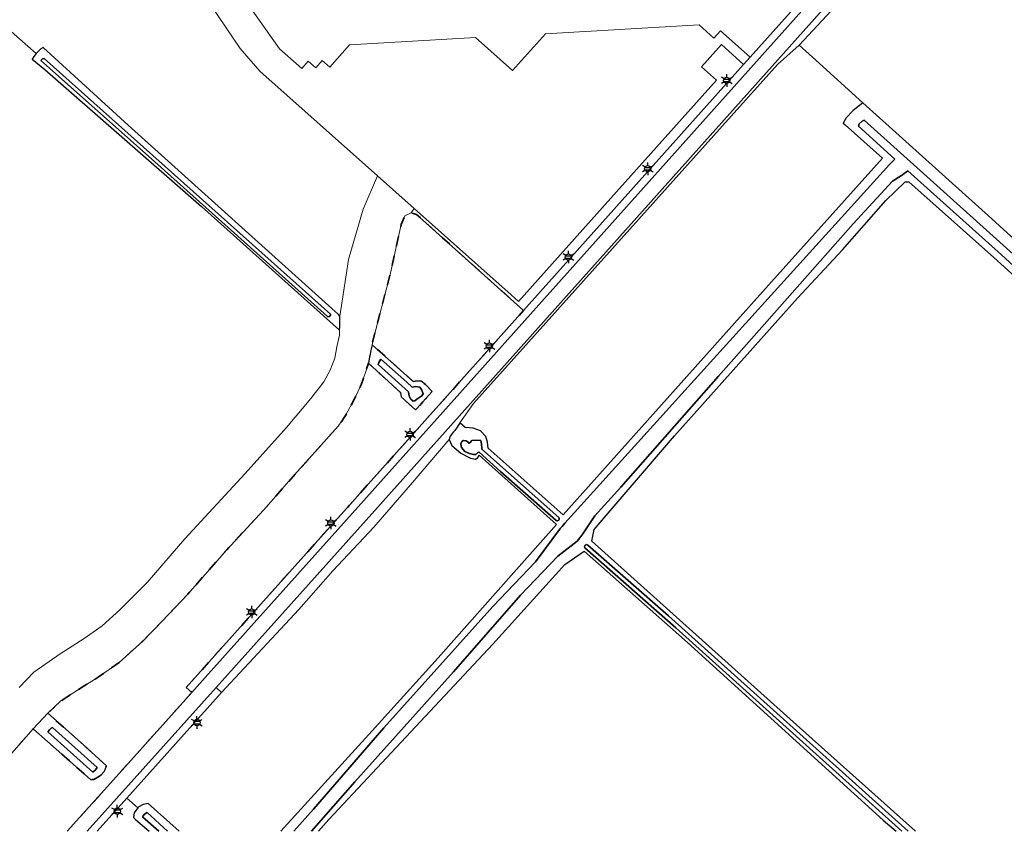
# Model space of a CAD drawing. Extents: x 105780 to 185197, y 477999 to 525027.
# Tile 220 of 562: x 107669 to 107868, y 478000 to 478164. Entities that reach past the tile are written whole.
import ezdxf
from ezdxf.enums import TextEntityAlignment as Align

# ---------------------------------------------------------------- set-up
doc = ezdxf.new("R2010")
doc.units = 0
doc.linetypes.add('XX-HIDDEN', pattern=[4, 2, -2])
for name, color, linetype, lineweight in [('B-GV-GR-GRAS_GAZON-G', 252, 'Continuous', 13), ('B-GV-GR-MATERIAALGRENS-G', 252, 'XX-HIDDEN', 35), ('B-RO-IE-MEUBILAIR_WEGMEUBILAIR-S', 252, 'Continuous', 25), ('B-WE-GW-WATERGANG_SLOOT_INSTEEK-G', 252, 'Continuous', 30), ('B-WE-OG-TERREIN_ONBEGROEID-GV', 252, 'Continuous', 18), ('B1-WE-GR-BOUWLAND-GV', 80, 'Continuous', 13), ('B1-WE-OG-WEG-GV', 7, 'Continuous', 18), ('B1-WE-VH-VERHARDING_ASFALT-GV', 252, 'Continuous', 18), ('B1-WE-VH-VERHARDING_BEDRIJFSVLOERPLAAT-GV', 252, 'Continuous', 18), ('B1-WE-VH-VERHARDING_BETON-GV', 252, 'Continuous', 18), ('B1-WE-VH-VERHARDING_BETONSTRAATSTEEN-GV', 252, 'Continuous', 18), ('B1-WE-VH-VERHARDING_TEGEL-GV', 252, 'Continuous', 18)]:
    doc.layers.add(name, color=color, linetype=linetype, lineweight=lineweight)
doc.styles.add('NLCS-ISO', font='NLCS-ISO.ttf')

# ---------------------------------------------------------------- blocks, each defined once
blk = doc.blocks.new('B-SIE-WEG_LICHTMAST-SO')
at = {"ltscale": 0.1}
for p, q in [((-1.1, 0.63), (-2.19, 1.27)), ((0, 1.27), (0, 2.53)), ((1.1, 0.63), (2.19, 1.27)), ((-1.1, -0.63), (-2.19, -1.27)), ((0, -1.27), (0, -2.53)), ((1.1, -0.63), (2.19, -1.27))]:
    blk.add_line(p, q, dxfattribs=at)
at = {"flags": 128}
for points in [[(-1.16, 0.5), (1.16, 0.5)], [(-1.16, -0.5), (1.16, -0.5)]]:
    blk.add_lwpolyline(points, dxfattribs=at)
at = {"ltscale": 0.1}
blk.add_circle((0, 0), 1.27, dxfattribs=at)
at = {"style": 'NLCS-ISO'}
blk.add_attdef('TYPE', text='', height=1.8, dxfattribs=at).set_placement((0, 2.53), align=Align.BOTTOM_CENTER)

msp = doc.modelspace()

# ---------------------------------------------------------------- linework, layer by layer
at = {"layer": 'B-GV-GR-GRAS_GAZON-G', "flags": 128}
msp.add_lwpolyline([(107669.155, 478029.078), (107672.17, 478032.184), (107677.461, 478035.888), (107682.33, 478038.957), (107685.928, 478041.497), (107689.526, 478044.778), (107695.03, 478050.281), (107702.65, 478059.065), (107714.821, 478072.295), (107723.181, 478081.608), (107728.05, 478087.429), (107730.696, 478090.815), (107731.966, 478093.144), (107732.918, 478095.578), (107733.341, 478097.906), (107733.87, 478100.224), (107733.892, 478101.263), (107706.014, 478126.2), (107674.371, 478153.871), (107671.832, 478156.017), (107672.116, 478156.543), (107672.618, 478157.112), (107667.023, 478162.036)], dxfattribs=at)
at = {"layer": 'B-GV-GR-MATERIAALGRENS-G', "flags": 128}
for points in [[(107771.044, 478105.228), (107749.44, 478124.625), (107748.315, 478124.956), (107747.058, 478124.361), (107746.331, 478122.575), (107745.405, 478118.341), (107744.148, 478112.785), (107740.584, 478099), (107740.446, 478098.314), (107748.757, 478090.907), (107749.245, 478090.97), (107750.325, 478090.948), (107751.256, 478090.25), (107752.547, 478088.832), (107751.922, 478088.086), (107751.237, 478087.347), (107750.723, 478086.743), (107750.447, 478086.455), (107749.192, 478085.139), (107746.315, 478087.785), (107746.182, 478088.645), (107739.691, 478094.568), (107739.166, 478092.878), (107738.24, 478090.199), (107736.884, 478087.355), (107735.098, 478084.014), (107733.577, 478081.831), (107723.595, 478070.656), (107721.015, 478067.745), (107718.501, 478064.901), (107711.093, 478056.897), (107703.222, 478047.902), (107697.996, 478042.411), (107694.16, 478038.443), (107689.397, 478034.143), (107685.164, 478031.167), (107680.931, 478028.521), (107677.623, 478026.338), (107675, 478023.856), (107682.167, 478017.453), (107686.805, 478013.265), (107686.42, 478012.173), (107685.725, 478011.45), (107685.428, 478011.141), (107684.277, 478010.467), (107683.58, 478010.49), (107672.008, 478020.717), (107656.149, 478002.676), (107659.079, 478000.013)], [(107678.909, 478000.013), (107687.617, 478009.735), (107704.053, 478028.084), (107702.91, 478029.08), (107735.869, 478065.89), (107740.249, 478070.788), (107771.044, 478105.228)]]:
    msp.add_lwpolyline(points, dxfattribs=at)
at = {"layer": 'B-WE-GW-WATERGANG_SLOOT_INSTEEK-G', "flags": 128}
for points in [[(107674.011, 478158.339), (107673.577, 478158.089), (107672.92, 478157.454), (107672.618, 478157.112), (107672.116, 478156.543), (107671.832, 478156.017), (107674.371, 478153.871), (107706.014, 478126.2), (107733.892, 478101.263), (107733.897, 478101.492), (107733.899, 478101.586), (107733.904, 478101.797), (107733.925, 478102.795), (107733.953, 478104.101), (107733.632, 478104.387), (107691.18, 478142.657)], [(107730.694, 478104.67), (107695.315, 478136.403), (107673.59, 478155.735), (107673.661, 478155.866), (107673.873, 478156.057), (107674.213, 478156.156), (107702.404, 478130.921), (107732.031, 478104.485), (107732.031, 478104.224), (107731.799, 478103.993), (107731.493, 478103.955)], [(107732.031, 478104.485), (107702.404, 478130.921), (107674.213, 478156.156), (107673.873, 478156.057), (107673.661, 478155.866), (107673.59, 478155.735), (107695.315, 478136.403), (107730.694, 478104.67), (107731.493, 478103.955), (107731.799, 478103.993), (107732.031, 478104.224)], [(107740.446, 478098.314), (107740.217, 478097.18), (107740.041, 478096.304), (107739.948, 478095.846), (107739.691, 478094.568), (107746.182, 478088.645), (107746.315, 478087.785), (107749.192, 478085.139), (107750.447, 478086.455), (107750.723, 478086.743), (107751.237, 478087.347), (107751.922, 478088.086), (107752.547, 478088.832), (107751.256, 478090.25), (107750.325, 478090.948), (107749.245, 478090.97), (107748.757, 478090.907)], [(107750.515, 478087.992), (107750.735, 478088.395), (107750.481, 478089.115), (107750.1, 478089.708), (107749.295, 478089.877), (107748.531, 478089.762), (107747.463, 478090.715), (107742.237, 478095.378), (107741.829, 478094.703), (107741.662, 478094.313), (107747.824, 478088.801), (107747.92, 478087.887), (107748.237, 478087.316), (107748.724, 478086.935), (107749.063, 478086.998), (107749.488, 478087.313)], [(107748.237, 478087.316), (107747.92, 478087.887), (107747.824, 478088.801), (107741.662, 478094.313), (107741.829, 478094.703), (107742.237, 478095.378), (107747.463, 478090.715), (107748.531, 478089.762), (107749.295, 478089.877), (107750.1, 478089.708), (107750.481, 478089.115), (107750.735, 478088.395), (107750.515, 478087.992), (107749.488, 478087.313), (107749.063, 478086.998), (107748.724, 478086.935)], [(107686.805, 478013.265), (107682.167, 478017.453), (107675, 478023.856), (107672.008, 478020.717), (107683.58, 478010.49), (107684.277, 478010.467), (107685.428, 478011.141), (107685.725, 478011.45), (107686.42, 478012.173)], [(107674.971, 478020.092), (107675.296, 478020.498), (107675.627, 478020.862), (107675.93, 478021.006), (107684.94, 478012.93), (107684.594, 478012.411), (107684.05, 478011.958)], [(107684.94, 478012.93), (107675.93, 478021.006), (107675.627, 478020.862), (107675.296, 478020.498), (107674.971, 478020.092), (107684.05, 478011.958), (107684.594, 478012.411)]]:
    msp.add_lwpolyline(points, close=True, dxfattribs=at)
for points in [[(107899.333, 478092.962), (107865.606, 478123.714), (107839.557, 478147.178), (107838.841, 478146.62), (107837.571, 478145.604), (107836.174, 478144.122), (107835.547, 478143.063), (107835.943, 478142.71), (107843.477, 478135.99), (107818.737, 478108.354), (107779.036, 478063.921), (107763.863, 478077.444), (107763.747, 478078.622), (107763.43, 478079.76), (107762.318, 478080.924), (107760.837, 478081.48), (107759.219, 478081.583), (107758.137, 478082.547), (107757.626, 478081.645), (107757.153, 478080.987), (107756.866, 478080.707), (107756.188, 478079.863), (107755.977, 478079.175), (107756.532, 478077.958), (107758.358, 478076.397), (107760.289, 478075.365), (107761.295, 478075.18), (107761.771, 478075.524), (107762.068, 478076.027), (107777.693, 478061.972), (107769.037, 478052.267), (107753.757, 478035.069), (107740.462, 478020.319), (107722.03, 478000.013)], [(107839.829, 478143.649), (107839.388, 478143.439), (107838.793, 478142.909), (107838.644, 478142.441), (107846.004, 478135.817), (107844.918, 478134.704), (107808.083, 478094.047), (107780.032, 478063.033), (107779.357, 478062.253), (107778.813, 478061.613), (107778.5, 478061.246), (107773.426, 478054.468), (107764.814, 478045.419), (107742.827, 478020.892), (107728.619, 478004.461), (107724.622, 478000.013)], [(107724.622, 478000.013), (107728.619, 478004.461), (107742.827, 478020.892), (107764.814, 478045.419), (107773.426, 478054.468), (107778.5, 478061.246), (107778.813, 478061.613), (107779.357, 478062.253), (107780.032, 478063.033), (107808.083, 478094.047), (107844.918, 478134.704), (107846.004, 478135.817), (107838.644, 478142.441), (107838.793, 478142.909), (107839.388, 478143.439), (107839.829, 478143.649), (107852.462, 478132.284), (107881.284, 478106.342), (107895.2, 478093.863), (107934.54, 478058.584), (107971.909, 478025.132), (107999.97, 478000.013)], [(107999.97, 478000.013), (107971.909, 478025.132), (107934.54, 478058.584), (107895.2, 478093.863), (107881.284, 478106.342), (107852.462, 478132.284), (107839.829, 478143.649)], [(107728.189, 478000.013), (107736.953, 478009.978), (107756.877, 478032.243), (107770.41, 478047.721), (107777.984, 478055.593), (107781.873, 478058.649), (107782.408, 478059.301), (107783.022, 478060.123), (107785.405, 478063.729), (107790.684, 478069.563), (107810.37, 478091.988), (107837.556, 478122.746), (107845.533, 478131.319), (107847.368, 478132.519), (107848.622, 478133.461), (107867.516, 478116.457), (107880.69, 478104.402), (107907.613, 478080.253), (107945.176, 478046.509), (107989.191, 478006.586), (107996.454, 478000.013)], [(107996.454, 478000.013), (107989.191, 478006.586), (107945.176, 478046.509), (107907.613, 478080.253), (107880.69, 478104.402), (107867.516, 478116.457), (107848.622, 478133.461), (107847.368, 478132.519), (107845.533, 478131.319), (107837.556, 478122.746), (107810.37, 478091.988), (107790.684, 478069.563), (107785.405, 478063.729), (107783.022, 478060.123), (107782.408, 478059.301), (107781.873, 478058.649), (107777.984, 478055.593), (107770.41, 478047.721), (107756.877, 478032.243), (107736.953, 478009.978), (107728.189, 478000.013)], [(107826.379, 478107.684), (107835.427, 478117.473), (107844.212, 478127.422), (107848.074, 478131.232), (107848.811, 478131.232), (107865.996, 478115.904), (107895.16, 478089.556), (107927.55, 478060.727), (107968.442, 478023.733), (107994.919, 478000.013)], [(107850.144, 478000.013), (107826.14, 478021.514), (107784.85, 478058.609), (107785.286, 478060.951), (107801.508, 478079.902), (107826.379, 478107.684)], [(107777.601, 478062.779), (107766.387, 478072.721), (107762.05, 478076.603), (107761.81, 478076.516), (107761.413, 478076.151), (107760.937, 478076.104), (107760.143, 478076.326), (107759.191, 478076.754), (107758.492, 478077.564), (107758.35, 478078.278), (107758.556, 478078.755), (107758.937, 478078.977), (107759.429, 478078.882), (107759.921, 478078.548), (107760.073, 478078.373), (107760.255, 478078.572), (107760.62, 478078.973), (107761.313, 478078.993), (107762.424, 478078.94)], [(107762.58, 478077.224), (107762.609, 478077.432), (107762.556, 478078.199), (107762.424, 478078.94), (107761.313, 478078.993), (107760.62, 478078.973), (107760.255, 478078.572), (107760.073, 478078.373), (107759.921, 478078.548), (107759.429, 478078.882), (107758.937, 478078.977), (107758.556, 478078.755), (107758.35, 478078.278), (107758.492, 478077.564), (107759.191, 478076.754), (107760.143, 478076.326), (107760.937, 478076.104), (107761.413, 478076.151), (107761.81, 478076.516), (107762.05, 478076.603), (107766.387, 478072.721), (107777.601, 478062.779)], [(107762.424, 478078.94), (107762.556, 478078.199), (107762.609, 478077.432), (107762.58, 478077.224), (107778.129, 478063.432)], [(107778.129, 478063.432), (107762.58, 478077.224)], [(107784.027, 478057.849), (107800.327, 478043.539), (107848.676, 478000.013)], [(107848.676, 478000.013), (107800.327, 478043.539), (107784.027, 478057.849)], [(107729.596, 478000.013), (107731.735, 478002.389), (107764.807, 478037.813), (107779.36, 478053.926), (107783.249, 478056.599), (107804.139, 478038.183), (107843.674, 478002.276), (107846.3, 478000.013)], [(107847.423, 478000.013), (107828.092, 478017.402), (107801.767, 478041.093), (107783.401, 478057.275)], [(107783.401, 478057.275), (107801.767, 478041.093), (107828.092, 478017.402), (107847.423, 478000.013)], [(107701.483, 478000.013), (107695.233, 478005.656), (107694.199, 478005.426), (107693.326, 478004.95), (107693.145, 478004.724), (107692.373, 478003.759), (107692.253, 478002.825), (107692.699, 478002.43), (107695.403, 478000.013)], [(107699.16, 478000.013), (107695.008, 478003.789), (107694.516, 478003.482), (107694.076, 478002.968), (107697.361, 478000.013)], [(107697.361, 478000.013), (107694.076, 478002.968), (107694.516, 478003.482), (107695.008, 478003.789), (107699.16, 478000.013)]]:
    msp.add_lwpolyline(points, dxfattribs=at)
for points in [[(107778.129, 478063.432, -0.7866812), (107777.601, 478062.779)], [(107777.601, 478062.779, 0.7866812), (107778.129, 478063.432)], [(107783.401, 478057.275, -0.7866343), (107784.027, 478057.849)], [(107784.027, 478057.849, 0.7866343), (107783.401, 478057.275)]]:
    msp.add_lwpolyline(points, format="xyb", dxfattribs=at)
at = {"layer": 'B-WE-OG-TERREIN_ONBEGROEID-GV', "flags": 128}
msp.add_lwpolyline([(107667.023, 478162.036), (107672.618, 478157.112), (107672.92, 478157.454), (107673.577, 478158.089), (107674.011, 478158.339), (107691.18, 478142.657), (107733.632, 478104.387), (107733.953, 478104.101), (107734.398, 478107.08), (107735.668, 478115.547), (107738.631, 478125.707), (107741.54, 478132.418), (107717.771, 478153.598), (107713.79, 478158.126), (107708.003, 478166.667)], dxfattribs=at)
at = {"layer": 'B1-WE-GR-BOUWLAND-GV', "flags": 128}
for points in [[(107869.274, 478208.277), (107858.426, 478194.518), (107849.959, 478185.258), (107834.084, 478166.737), (107826.662, 478158.804), (107830.021, 478155.767), (107839.557, 478147.178), (107865.606, 478123.714), (107899.333, 478092.962)], [(107994.919, 478000.013), (107968.442, 478023.733), (107927.55, 478060.727), (107895.16, 478089.556), (107865.996, 478115.904), (107848.811, 478131.232), (107848.074, 478131.232), (107844.212, 478127.422), (107835.427, 478117.473), (107826.379, 478107.684), (107801.508, 478079.902), (107785.286, 478060.951), (107784.85, 478058.609), (107826.14, 478021.514), (107850.144, 478000.013)], [(107769.037, 478052.267), (107777.693, 478061.972), (107762.068, 478076.027), (107761.771, 478075.524), (107761.295, 478075.18), (107760.289, 478075.365), (107758.358, 478076.397), (107756.532, 478077.958), (107755.977, 478079.175), (107748.201, 478069.994), (107740.793, 478061.462), (107732.524, 478052.598), (107725.645, 478044.793), (107710.067, 478028.039), (107690.956, 478006.708), (107693.145, 478004.724), (107693.326, 478004.95), (107694.199, 478005.426), (107695.233, 478005.656), (107701.483, 478000.013)], [(107846.3, 478000.013), (107843.674, 478002.276), (107804.139, 478038.183), (107783.249, 478056.599), (107779.36, 478053.926), (107764.807, 478037.813), (107731.735, 478002.389), (107729.596, 478000.013)], [(107722.03, 478000.013), (107740.462, 478020.319), (107753.757, 478035.069), (107769.037, 478052.267)], [(107695.403, 478000.013), (107692.699, 478002.43), (107692.253, 478002.825), (107692.373, 478003.759), (107693.145, 478004.724), (107690.956, 478006.708), (107684.958, 478000.013)]]:
    msp.add_lwpolyline(points, dxfattribs=at)
msp.add_lwpolyline([(107818.737, 478108.354), (107843.477, 478135.99), (107835.943, 478142.71), (107835.547, 478143.063), (107836.174, 478144.122), (107837.571, 478145.604), (107838.841, 478146.62), (107839.557, 478147.178), (107830.021, 478155.767), (107826.662, 478158.804), (107822.285, 478154.893), (107760.898, 478086.459), (107758.137, 478082.547), (107759.219, 478081.583), (107760.837, 478081.48), (107762.318, 478080.924), (107763.43, 478079.76), (107763.747, 478078.622), (107763.863, 478077.444), (107779.036, 478063.921)], close=True, dxfattribs=at)
at = {"layer": 'B1-WE-OG-WEG-GV', "flags": 128}
msp.add_lwpolyline([(107913.045, 478273.37), (107855.946, 478193.468), (107739.243, 478062.887), (107708.939, 478029.053), (107710.067, 478028.039), (107725.645, 478044.793), (107732.524, 478052.598), (107740.793, 478061.462), (107748.201, 478069.994), (107755.977, 478079.175), (107756.188, 478079.863), (107756.866, 478080.707), (107757.153, 478080.987), (107757.626, 478081.645), (107758.137, 478082.547), (107760.898, 478086.459), (107822.285, 478154.893), (107826.662, 478158.804), (107834.084, 478166.737), (107849.959, 478185.258), (107858.426, 478194.518), (107869.274, 478208.277)], dxfattribs=at)
at = {"layer": 'B1-WE-VH-VERHARDING_ASFALT-GV', "flags": 128}
msp.add_lwpolyline([(107972.161, 478361.304), (107973.502, 478363.189), (107972.246, 478364.05), (107970.831, 478362.051), (107909.367, 478275.961), (107866.434, 478215.889), (107864.654, 478213.398), (107864.462, 478213.13), (107852.263, 478196.061), (107816.803, 478156.403), (107815.474, 478154.917), (107771.044, 478105.228), (107740.249, 478070.788), (107735.869, 478065.89), (107702.91, 478029.08), (107704.053, 478028.084), (107706.717, 478031.051), (107737.01, 478064.897), (107853.497, 478195.201), (107910.595, 478275.084)], close=True, dxfattribs=at)
for points in [[(107675, 478023.856), (107677.623, 478026.338), (107680.931, 478028.521), (107685.164, 478031.167), (107689.397, 478034.143), (107694.16, 478038.443), (107697.996, 478042.411), (107703.222, 478047.902), (107711.093, 478056.897), (107718.501, 478064.901), (107721.015, 478067.745), (107723.595, 478070.656), (107733.577, 478081.831), (107735.098, 478084.014), (107736.884, 478087.355), (107738.24, 478090.199), (107739.166, 478092.878), (107739.691, 478094.568), (107739.948, 478095.846), (107740.041, 478096.304), (107740.217, 478097.18), (107740.446, 478098.314), (107740.584, 478099), (107744.148, 478112.785), (107745.405, 478118.341), (107746.331, 478122.575), (107747.058, 478124.361), (107748.315, 478124.956), (107748.939, 478125.825), (107741.54, 478132.418), (107738.631, 478125.707), (107735.668, 478115.547), (107734.398, 478107.08), (107733.953, 478104.101), (107733.925, 478102.795), (107733.904, 478101.797), (107733.899, 478101.586), (107733.897, 478101.492), (107733.892, 478101.263), (107733.87, 478100.224), (107733.341, 478097.906), (107732.918, 478095.578), (107731.966, 478093.144), (107730.696, 478090.815), (107728.05, 478087.429), (107723.181, 478081.608), (107714.821, 478072.295), (107702.65, 478059.065), (107695.03, 478050.281), (107689.526, 478044.778), (107685.928, 478041.497), (107682.33, 478038.957), (107677.461, 478035.888), (107672.17, 478032.184), (107669.155, 478029.078)], [(107653.852, 478000.013), (107656.149, 478002.676), (107672.008, 478020.717), (107675, 478023.856)]]:
    msp.add_lwpolyline(points, dxfattribs=at)
at = {"layer": 'B1-WE-VH-VERHARDING_BEDRIJFSVLOERPLAAT-GV', "flags": 128}
msp.add_lwpolyline([(107708.003, 478166.667), (107713.79, 478158.126), (107717.771, 478153.598), (107741.54, 478132.418), (107748.939, 478125.825), (107768.542, 478108.358), (107770.03, 478107.057), (107788.663, 478127.911), (107809.958, 478151.778), (107806.986, 478154.444), (107810.982, 478158.928), (107815.474, 478154.917), (107816.803, 478156.403), (107810.82, 478161.745), (107809.483, 478160.253), (107806.517, 478162.9), (107775.447, 478161.133), (107768.796, 478153.701), (107761.318, 478160.342), (107735.874, 478158.894), (107731.882, 478154.401), (107730.376, 478155.714), (107729.055, 478154.241), (107727.559, 478155.567), (107726.234, 478154.075), (107721.74, 478158.064), (107712.299, 478171.48)], dxfattribs=at)
at = {"layer": 'B1-WE-VH-VERHARDING_BETON-GV', "flags": 128}
for points in [[(107974.649, 478359.35), (107976.033, 478361.368), (107973.502, 478363.189), (107972.161, 478361.304), (107910.595, 478275.084), (107853.497, 478195.201), (107737.01, 478064.897), (107706.717, 478031.051), (107704.053, 478028.084), (107687.617, 478009.735), (107678.909, 478000.013)], [(107682.928, 478000.013), (107708.939, 478029.053), (107739.243, 478062.887), (107855.946, 478193.468), (107913.045, 478273.37), (107974.499, 478359.425), (107974.649, 478359.35)], [(107690.956, 478006.708), (107710.067, 478028.039), (107708.939, 478029.053), (107682.928, 478000.013)], [(107684.958, 478000.013), (107690.956, 478006.708)]]:
    msp.add_lwpolyline(points, dxfattribs=at)
at = {"layer": 'B1-WE-VH-VERHARDING_BETONSTRAATSTEEN-GV', "flags": 128}
msp.add_lwpolyline([(107712.299, 478171.48), (107721.74, 478158.064), (107726.234, 478154.075), (107727.559, 478155.567), (107729.055, 478154.241), (107730.376, 478155.714), (107731.882, 478154.401), (107735.874, 478158.894), (107761.318, 478160.342), (107768.796, 478153.701), (107775.447, 478161.133), (107806.517, 478162.9), (107809.483, 478160.253), (107810.82, 478161.745), (107816.803, 478156.403), (107852.263, 478196.061)], dxfattribs=at)
at = {"layer": 'B1-WE-VH-VERHARDING_TEGEL-GV', "flags": 128}
msp.add_lwpolyline([(107768.542, 478108.358), (107748.939, 478125.825), (107748.315, 478124.956), (107749.44, 478124.625), (107771.044, 478105.228), (107815.474, 478154.917), (107810.982, 478158.928), (107806.986, 478154.444), (107809.958, 478151.778), (107788.663, 478127.911), (107770.03, 478107.057)], close=True, dxfattribs=at)

# ---------------------------------------------------------------- block references
at = {"layer": 'B-RO-IE-MEUBILAIR_WEGMEUBILAIR-S', "xscale": 0.5, "yscale": 0.5, "zscale": 0.5}
for p in [(107812.062, 478151.695), (107796.112, 478133.855), (107780.092, 478116.018), (107764.14, 478098.058), (107748.123, 478080.191), (107732.123, 478062.286), (107716.149, 478044.316), (107705.073, 478021.988), (107688.997, 478004.077)]:
    msp.add_blockref('B-SIE-WEG_LICHTMAST-SO', p, dxfattribs=at)

doc.saveas('drawing.dxf')
